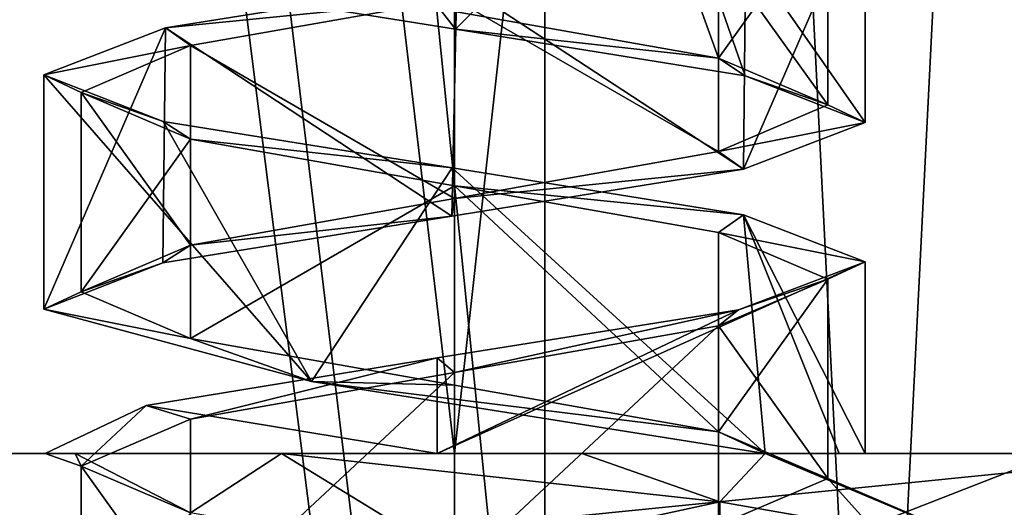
# Model space of a CAD drawing. Header units: millimetres. Extents: x -50 to 50, y -22 to 96.
# Tile 263 of 374: x 20.84 to 23.47, y 4.86 to 6.16. Entities that reach past the tile are written whole.
import ezdxf

# ---------------------------------------------------------------- set-up
doc = ezdxf.new("R2010")
doc.units = ezdxf.units.MM
doc.header["$LTSCALE"] = 65.185185
for name, color, linetype in [('1231', 7, 'CONTINUOUS'), ('1233', 7, 'CONTINUOUS'), ('1240', 7, 'CONTINUOUS'), ('1242', 7, 'CONTINUOUS'), ('1620', 7, 'CONTINUOUS'), ('1621', 7, 'CONTINUOUS'), ('1625', 7, 'CONTINUOUS'), ('1626', 7, 'CONTINUOUS'), ('29', 7, 'CONTINUOUS'), ('3139', 7, 'CONTINUOUS'), ('3140', 7, 'CONTINUOUS'), ('3285', 7, 'CONTINUOUS'), ('3286', 7, 'CONTINUOUS'), ('3413', 7, 'CONTINUOUS'), ('3414', 7, 'CONTINUOUS'), ('3441', 7, 'CONTINUOUS'), ('3442', 7, 'CONTINUOUS'), ('3451', 7, 'CONTINUOUS'), ('3452', 7, 'CONTINUOUS'), ('3479', 7, 'CONTINUOUS'), ('3480', 7, 'CONTINUOUS'), ('3489', 7, 'CONTINUOUS'), ('3490', 7, 'CONTINUOUS'), ('3746', 7, 'CONTINUOUS'), ('3747', 7, 'CONTINUOUS'), ('3778', 7, 'CONTINUOUS'), ('3779', 7, 'CONTINUOUS'), ('3780', 7, 'CONTINUOUS'), ('3880', 7, 'CONTINUOUS'), ('3881', 7, 'CONTINUOUS'), ('3912', 7, 'CONTINUOUS'), ('3913', 7, 'CONTINUOUS'), ('3914', 7, 'CONTINUOUS'), ('465', 7, 'CONTINUOUS'), ('469', 7, 'CONTINUOUS'), ('72', 7, 'CONTINUOUS')]:
    doc.layers.add(name, color=color, linetype=linetype)

msp = doc.modelspace()

# ---------------------------------------------------------------- linework, layer by layer
at = {"layer": '1231', "color": 7, "linetype": 'CONTINUOUS', "true_color": 0xe0f2ff}
for points in [[(15.5, 20.5, -50), (23.5, 20.5, -50), (15.7843, 0.2718, -50), (15.5, 20.5, -50)], [(15.7843, 0.2718, -50), (23.5, 20.5, -50), (16.4697, 0, -50), (15.7843, 0.2718, -50)], [(23.5, 20.5, -50), (24, -14, -50), (16.4697, 0, -50), (23.5, 20.5, -50)]]:
    msp.add_3dface(points, dxfattribs=at)
at = {"layer": '1233', "color": 7, "linetype": 'CONTINUOUS', "true_color": 0xe0f2ff}
for points in [[(24, -14, 50), (19.5, 21.5, 50), (16.4697, 0, 50), (24, -14, 50)], [(19.7929, 20.7929, 50), (19.5, 21.5, 50), (24, -14, 50), (19.7929, 20.7929, 50)], [(20.5, 20.5, 50), (19.7929, 20.7929, 50), (24, -14, 50), (20.5, 20.5, 50)], [(23.5, 20.5, 50), (20.5, 20.5, 50), (24, -14, 50), (23.5, 20.5, 50)]]:
    msp.add_3dface(points, dxfattribs=at)
at = {"layer": '1240', "color": 7, "linetype": 'CONTINUOUS', "true_color": 0xe0f2ff}
for points in [[(24, 5, -45), (18, 5, -45), (24, 4.5, -45), (24, 5, -45)], [(24, 4.5, -45), (18, 5, -45), (19, 4.5, -45), (24, 4.5, -45)]]:
    msp.add_3dface(points, dxfattribs=at)
at = {"layer": '1242', "color": 7, "linetype": 'CONTINUOUS', "true_color": 0xe0f2ff}
for points in [[(24, 5, 45), (19, 4.5, 45), (18, 5, 45), (24, 5, 45)], [(24, 4.5, 45), (19, 4.5, 45), (24, 5, 45), (24, 4.5, 45)]]:
    msp.add_3dface(points, dxfattribs=at)
at = {"layer": '1620', "color": 7, "linetype": 'CONTINUOUS', "true_color": 0xe0f2ff}
for points in [[(19.8787, 23, 39.8787), (22, 23, 39), (19.8787, 5, 39.8787), (19.8787, 23, 39.8787)], [(19.8787, 5, 39.8787), (22, 23, 39), (22, 5, 39), (19.8787, 5, 39.8787)]]:
    msp.add_3dface(points, dxfattribs=at)
at = {"layer": '1621', "color": 7, "linetype": 'CONTINUOUS', "true_color": 0xe0f2ff}
for points in [[(22, 5, 39), (22, 23, 39), (24, 5, 39), (22, 5, 39)], [(22, 23, 39), (24, 23, 39), (24, 5, 39), (22, 23, 39)]]:
    msp.add_3dface(points, dxfattribs=at)
at = {"layer": '1625', "color": 7, "linetype": 'CONTINUOUS', "true_color": 0xe0f2ff}
for points in [[(24, 23, -39), (22, 23, -39), (22, 5, -39), (24, 23, -39)], [(24, 5, -39), (24, 23, -39), (22, 5, -39), (24, 5, -39)]]:
    msp.add_3dface(points, dxfattribs=at)
at = {"layer": '1626', "color": 7, "linetype": 'CONTINUOUS', "true_color": 0xe0f2ff}
for points in [[(22, 5, -39), (22, 23, -39), (19.8787, 23, -39.8787), (22, 5, -39)], [(22, 5, -39), (19.8787, 23, -39.8787), (19.8787, 5, -39.8787), (22, 5, -39)]]:
    msp.add_3dface(points, dxfattribs=at)
at = {"layer": '29', "color": 7, "linetype": 'CONTINUOUS', "true_color": 0xf2c12d}
for points in [[(18, -14.5, -35), (18, 20.5, -35), (22.2426, 20.5, -33.2426), (18, -14.5, -35)], [(22.2426, -14.5, -33.2426), (18, -14.5, -35), (22.2426, 20.5, -33.2426), (22.2426, -14.5, -33.2426)], [(24, -14.5, -29), (22.2426, -14.5, -33.2426), (24, 20.5, -29), (24, -14.5, -29)], [(24, 20.5, -29), (22.2426, -14.5, -33.2426), (22.2426, 20.5, -33.2426), (24, 20.5, -29)]]:
    msp.add_3dface(points, dxfattribs=at)
at = {"layer": '3139', "linetype": 'CONTINUOUS'}
for points in [[(22.0069, 6.2645, -40.9), (21.2258, 6.1392, -41.2186), (22.0001, 6.2169, -41), (22.0069, 6.2645, -40.9)], [(22.0001, 6.2169, -41), (21.2258, 6.1392, -41.2186), (21.2929, 6.0918, -41.2929), (22.0001, 6.2169, -41)], [(21.2258, 6.1392, -41.2186), (20.9, 6.0135, -42), (21.2929, 6.0918, -41.2929), (21.2258, 6.1392, -41.2186)], [(21.2929, 6.0918, -41.2929), (20.9, 6.0135, -42), (21, 5.9668, -42), (21.2929, 6.0918, -41.2929)], [(20.9, 6.0135, -42), (21.2198, 5.889, -42.7754), (21, 5.9668, -42), (20.9, 6.0135, -42)], [(21, 5.9668, -42), (21.2198, 5.889, -42.7754), (21.2929, 5.8418, -42.7071), (21, 5.9668, -42)], [(21.2198, 5.889, -42.7754), (21.9937, 5.7644, -43.1), (21.2929, 5.8418, -42.7071), (21.2198, 5.889, -42.7754)], [(21.2929, 5.8418, -42.7071), (21.9937, 5.7644, -43.1), (22, 5.7168, -43), (21.2929, 5.8418, -42.7071)], [(21.9937, 5.7644, -43.1), (22.7743, 5.6392, -42.7813), (22, 5.7168, -43), (21.9937, 5.7644, -43.1)], [(22, 5.7168, -43), (22.7743, 5.6392, -42.7813), (22.7071, 5.5918, -42.7071), (22, 5.7168, -43)], [(22.7743, 5.6392, -42.7813), (23.1, 5.5135, -42), (22.7071, 5.5918, -42.7071), (22.7743, 5.6392, -42.7813)], [(22.7071, 5.5918, -42.7071), (23.1, 5.5135, -42), (23, 5.4668, -42), (22.7071, 5.5918, -42.7071)], [(23.1, 5.5135, -42), (22.7612, 5.3851, -41.2059), (23, 5.4668, -42), (23.1, 5.5135, -42)], [(23, 5.4668, -42), (22.7612, 5.3851, -41.2059), (22.7071, 5.3418, -41.2929), (23, 5.4668, -42)], [(22.7612, 5.3851, -41.2059), (21.9534, 5.2567, -40.901), (21.9999, 5.2168, -41), (22.7612, 5.3851, -41.2059)], [(22.7071, 5.3418, -41.2929), (22.7612, 5.3851, -41.2059), (21.9999, 5.2168, -41), (22.7071, 5.3418, -41.2929)], [(21.9534, 5.2567, -40.901), (21.1744, 5.1284, -41.2732), (21.2929, 5.0918, -41.2929), (21.9534, 5.2567, -40.901)], [(21.9999, 5.2168, -41), (21.9534, 5.2567, -40.901), (21.2929, 5.0918, -41.2929), (21.9999, 5.2168, -41)], [(21.1744, 5.1284, -41.2732), (20.9039, 5, -42.093), (21, 4.9668, -42), (21.1744, 5.1284, -41.2732)], [(21.2929, 5.0918, -41.2929), (21.1744, 5.1284, -41.2732), (21, 4.9668, -42), (21.2929, 5.0918, -41.2929)], [(21, 4.9668, -42), (20.9039, 5, -42.093), (20.9845, 5, -42.8146), (21, 4.9668, -42)], [(21.2929, 4.8418, -42.7071), (21, 4.9668, -42), (20.9845, 5, -42.8146), (21.2929, 4.8418, -42.7071)], [(21.5365, 5, -43.4266), (21.2929, 4.8418, -42.7071), (20.9845, 5, -42.8146), (21.5365, 5, -43.4266)], [(22, 4.7168, -43), (21.2929, 4.8418, -42.7071), (21.5365, 5, -43.4266), (22, 4.7168, -43)], [(22.7109, 4.8714, -43.3209), (22, 4.7168, -43), (21.5365, 5, -43.4266), (22.7109, 4.8714, -43.3209)], [(22.7071, 4.5919, -42.7071), (22, 4.7168, -43), (22.7109, 4.8714, -43.3209), (22.7071, 4.5919, -42.7071)], [(23.4459, 4.7429, -42.3991), (22.7071, 4.5919, -42.7071), (22.7109, 4.8714, -43.3209), (23.4459, 4.7429, -42.3991)]]:
    msp.add_3dface(points, dxfattribs=at)
at = {"layer": '3140', "linetype": 'CONTINUOUS'}
for points in [[(21.2246, 6.261, -42.7803), (22, 6.1832, -43), (22.0032, 6.1361, -43.1), (21.2246, 6.261, -42.7803)], [(22, 6.1832, -43), (22.7071, 6.0582, -42.7071), (22.0032, 6.1361, -43.1), (22, 6.1832, -43)], [(22.0032, 6.1361, -43.1), (22.7071, 6.0582, -42.7071), (22.7787, 6.0114, -42.777), (22.0032, 6.1361, -43.1)], [(22.7071, 6.0582, -42.7071), (23, 5.9332, -42), (22.7787, 6.0114, -42.777), (22.7071, 6.0582, -42.7071)], [(22.7787, 6.0114, -42.777), (23, 5.9332, -42), (23.1, 5.8865, -42), (22.7787, 6.0114, -42.777)], [(23, 5.9332, -42), (22.7071, 5.8081, -41.2929), (23.1, 5.8865, -42), (23, 5.9332, -42)], [(23.1, 5.8865, -42), (22.7071, 5.8081, -41.2929), (22.7742, 5.7608, -41.2186), (23.1, 5.8865, -42)], [(22.7071, 5.8081, -41.2929), (21.9999, 5.6831, -41), (22.7742, 5.7608, -41.2186), (22.7071, 5.8081, -41.2929)], [(22.7742, 5.7608, -41.2186), (21.9999, 5.6831, -41), (21.9931, 5.6355, -40.9), (22.7742, 5.7608, -41.2186)], [(21.9999, 5.6831, -41), (21.2929, 5.5582, -41.2929), (21.9931, 5.6355, -40.9), (21.9999, 5.6831, -41)], [(21.9931, 5.6355, -40.9), (21.2929, 5.5582, -41.2929), (21.219, 5.5109, -41.2254), (21.9931, 5.6355, -40.9)], [(21.2929, 5.5582, -41.2929), (21, 5.4332, -42), (21.219, 5.5109, -41.2254), (21.2929, 5.5582, -41.2929)], [(21.219, 5.5109, -41.2254), (21, 5.4332, -42), (20.9, 5.3865, -42), (21.219, 5.5109, -41.2254)], [(21, 5.4332, -42), (21.2929, 5.3081, -42.7071), (20.9, 5.3865, -42), (21, 5.4332, -42)], [(20.9, 5.3865, -42), (21.2929, 5.3081, -42.7071), (21.6173, 5.1931, -43.0313), (20.9, 5.3865, -42)], [(21.2929, 5.3081, -42.7071), (22, 5.1832, -43), (21.6173, 5.1931, -43.0313), (21.2929, 5.3081, -42.7071)], [(22, 5.1832, -43), (22.7071, 5.0582, -42.7071), (21.6173, 5.1931, -43.0313), (22, 5.1832, -43)], [(21.6173, 5.1931, -43.0313), (22.7071, 5.0582, -42.7071), (22.832, 5, -42.7195), (21.6173, 5.1931, -43.0313)], [(22.7071, 5.0582, -42.7071), (23, 4.9332, -42), (22.832, 5, -42.7195), (22.7071, 5.0582, -42.7071)], [(22.7109, 4.8714, -43.3209), (21.5365, 5, -43.4266), (22.3415, 5, -43.2566), (22.7109, 4.8714, -43.3209)], [(22.832, 5, -42.7195), (22.7109, 4.8714, -43.3209), (22.3415, 5, -43.2566), (22.832, 5, -42.7195)], [(23.4459, 4.7429, -42.3991), (22.7109, 4.8714, -43.3209), (22.832, 5, -42.7195), (23.4459, 4.7429, -42.3991)], [(23, 4.9332, -42), (23.4459, 4.7429, -42.3991), (22.832, 5, -42.7195), (23, 4.9332, -42)], [(22.7071, 4.8082, -41.2929), (23.2877, 4.6143, -41.2307), (23, 4.9332, -42), (22.7071, 4.8082, -41.2929)], [(23.2877, 4.6143, -41.2307), (23.4459, 4.7429, -42.3991), (23, 4.9332, -42), (23.2877, 4.6143, -41.2307)]]:
    msp.add_3dface(points, dxfattribs=at)
at = {"layer": '3285', "linetype": 'CONTINUOUS'}
for points in [[(22.0069, 6.2645, 43.1), (21.2258, 6.1392, 42.7814), (22.0001, 6.2169, 43), (22.0069, 6.2645, 43.1)], [(22.0001, 6.2169, 43), (21.2258, 6.1392, 42.7814), (21.2929, 6.0918, 42.7071), (22.0001, 6.2169, 43)], [(21.2258, 6.1392, 42.7814), (20.9, 6.0135, 42), (21.2929, 6.0918, 42.7071), (21.2258, 6.1392, 42.7814)], [(21.2929, 6.0918, 42.7071), (20.9, 6.0135, 42), (21, 5.9668, 42), (21.2929, 6.0918, 42.7071)], [(20.9, 6.0135, 42), (21.2198, 5.889, 41.2246), (21, 5.9668, 42), (20.9, 6.0135, 42)], [(21, 5.9668, 42), (21.2198, 5.889, 41.2246), (21.2929, 5.8418, 41.2929), (21, 5.9668, 42)], [(21.2198, 5.889, 41.2246), (21.9937, 5.7644, 40.9), (21.2929, 5.8418, 41.2929), (21.2198, 5.889, 41.2246)], [(21.2929, 5.8418, 41.2929), (21.9937, 5.7644, 40.9), (22, 5.7168, 41), (21.2929, 5.8418, 41.2929)], [(21.9937, 5.7644, 40.9), (22.7743, 5.6392, 41.2187), (22, 5.7168, 41), (21.9937, 5.7644, 40.9)], [(22, 5.7168, 41), (22.7743, 5.6392, 41.2187), (22.7071, 5.5918, 41.2929), (22, 5.7168, 41)], [(22.7743, 5.6392, 41.2187), (23.1, 5.5135, 42), (22.7071, 5.5918, 41.2929), (22.7743, 5.6392, 41.2187)], [(22.7071, 5.5918, 41.2929), (23.1, 5.5135, 42), (23, 5.4668, 42), (22.7071, 5.5918, 41.2929)], [(23.1, 5.5135, 42), (22.7612, 5.3851, 42.7941), (23, 5.4668, 42), (23.1, 5.5135, 42)], [(23, 5.4668, 42), (22.7612, 5.3851, 42.7941), (22.7071, 5.3418, 42.7071), (23, 5.4668, 42)], [(22.7612, 5.3851, 42.7941), (21.9534, 5.2567, 43.099), (21.9999, 5.2168, 43), (22.7612, 5.3851, 42.7941)], [(22.7071, 5.3418, 42.7071), (22.7612, 5.3851, 42.7941), (21.9999, 5.2168, 43), (22.7071, 5.3418, 42.7071)], [(21.9534, 5.2567, 43.099), (21.1744, 5.1284, 42.7268), (21.2929, 5.0918, 42.7071), (21.9534, 5.2567, 43.099)], [(21.9999, 5.2168, 43), (21.9534, 5.2567, 43.099), (21.2929, 5.0918, 42.7071), (21.9999, 5.2168, 43)], [(21.1744, 5.1284, 42.7268), (20.9039, 5, 41.907), (21, 4.9668, 42), (21.1744, 5.1284, 42.7268)], [(21.2929, 5.0918, 42.7071), (21.1744, 5.1284, 42.7268), (21, 4.9668, 42), (21.2929, 5.0918, 42.7071)], [(21, 4.9668, 42), (20.9039, 5, 41.907), (20.9845, 5, 41.1854), (21, 4.9668, 42)], [(21.2929, 4.8418, 41.2929), (21, 4.9668, 42), (20.9845, 5, 41.1854), (21.2929, 4.8418, 41.2929)], [(21.5365, 5, 40.5734), (21.2929, 4.8418, 41.2929), (20.9845, 5, 41.1854), (21.5365, 5, 40.5734)], [(22, 4.7168, 41), (21.2929, 4.8418, 41.2929), (21.5365, 5, 40.5734), (22, 4.7168, 41)], [(22.7109, 4.8714, 40.6791), (22, 4.7168, 41), (21.5365, 5, 40.5734), (22.7109, 4.8714, 40.6791)], [(22.7071, 4.5919, 41.2929), (22, 4.7168, 41), (22.7109, 4.8714, 40.6791), (22.7071, 4.5919, 41.2929)], [(23.4459, 4.7429, 41.6009), (22.7071, 4.5919, 41.2929), (22.7109, 4.8714, 40.6791), (23.4459, 4.7429, 41.6009)]]:
    msp.add_3dface(points, dxfattribs=at)
at = {"layer": '3286', "linetype": 'CONTINUOUS'}
for points in [[(21.2246, 6.261, 41.2197), (22, 6.1832, 41), (22.0032, 6.1361, 40.9), (21.2246, 6.261, 41.2197)], [(22, 6.1832, 41), (22.7071, 6.0582, 41.2929), (22.0032, 6.1361, 40.9), (22, 6.1832, 41)], [(22.0032, 6.1361, 40.9), (22.7071, 6.0582, 41.2929), (22.7787, 6.0114, 41.223), (22.0032, 6.1361, 40.9)], [(22.7071, 6.0582, 41.2929), (23, 5.9332, 42), (22.7787, 6.0114, 41.223), (22.7071, 6.0582, 41.2929)], [(22.7787, 6.0114, 41.223), (23, 5.9332, 42), (23.1, 5.8865, 42), (22.7787, 6.0114, 41.223)], [(23, 5.9332, 42), (22.7071, 5.8081, 42.7071), (23.1, 5.8865, 42), (23, 5.9332, 42)], [(23.1, 5.8865, 42), (22.7071, 5.8081, 42.7071), (22.7742, 5.7608, 42.7814), (23.1, 5.8865, 42)], [(22.7071, 5.8081, 42.7071), (21.9999, 5.6831, 43), (22.7742, 5.7608, 42.7814), (22.7071, 5.8081, 42.7071)], [(22.7742, 5.7608, 42.7814), (21.9999, 5.6831, 43), (21.9931, 5.6355, 43.1), (22.7742, 5.7608, 42.7814)], [(21.9999, 5.6831, 43), (21.2929, 5.5582, 42.7071), (21.9931, 5.6355, 43.1), (21.9999, 5.6831, 43)], [(21.9931, 5.6355, 43.1), (21.2929, 5.5582, 42.7071), (21.219, 5.5109, 42.7746), (21.9931, 5.6355, 43.1)], [(21.2929, 5.5582, 42.7071), (21, 5.4332, 42), (21.219, 5.5109, 42.7746), (21.2929, 5.5582, 42.7071)], [(21.219, 5.5109, 42.7746), (21, 5.4332, 42), (20.9, 5.3865, 42), (21.219, 5.5109, 42.7746)], [(21, 5.4332, 42), (21.2929, 5.3081, 41.2929), (20.9, 5.3865, 42), (21, 5.4332, 42)], [(20.9, 5.3865, 42), (21.2929, 5.3081, 41.2929), (21.6173, 5.1931, 40.9687), (20.9, 5.3865, 42)], [(21.2929, 5.3081, 41.2929), (22, 5.1832, 41), (21.6173, 5.1931, 40.9687), (21.2929, 5.3081, 41.2929)], [(22, 5.1832, 41), (22.7071, 5.0582, 41.2929), (21.6173, 5.1931, 40.9687), (22, 5.1832, 41)], [(21.6173, 5.1931, 40.9687), (22.7071, 5.0582, 41.2929), (22.832, 5, 41.2805), (21.6173, 5.1931, 40.9687)], [(22.7071, 5.0582, 41.2929), (23, 4.9332, 42), (22.832, 5, 41.2805), (22.7071, 5.0582, 41.2929)], [(22.7109, 4.8714, 40.6791), (21.5365, 5, 40.5734), (22.3415, 5, 40.7434), (22.7109, 4.8714, 40.6791)], [(22.832, 5, 41.2805), (22.7109, 4.8714, 40.6791), (22.3415, 5, 40.7434), (22.832, 5, 41.2805)], [(23.4459, 4.7429, 41.6009), (22.7109, 4.8714, 40.6791), (22.832, 5, 41.2805), (23.4459, 4.7429, 41.6009)], [(23, 4.9332, 42), (23.4459, 4.7429, 41.6009), (22.832, 5, 41.2805), (23, 4.9332, 42)], [(22.7071, 4.8082, 42.7071), (23.2877, 4.6143, 42.7693), (23, 4.9332, 42), (22.7071, 4.8082, 42.7071)], [(23.2877, 4.6143, 42.7693), (23.4459, 4.7429, 41.6009), (23, 4.9332, 42), (23.2877, 4.6143, 42.7693)]]:
    msp.add_3dface(points, dxfattribs=at)
at = {"layer": '3413', "color": 7, "linetype": 'CONTINUOUS', "true_color": 0xe0f2ff}
for points in [[(18, 5, -45), (24, 5, -45), (24.7071, 5, -44.7071), (18, 5, -45)], [(18, 5, -45), (24.7071, 5, -44.7071), (18.7071, 5, -44.7071), (18, 5, -45)], [(24.7071, 5, -44.7071), (25, 5, -44), (18.7071, 5, -44.7071), (24.7071, 5, -44.7071)], [(25, 5, -44), (19, 5, -44), (18.7071, 5, -44.7071), (25, 5, -44)], [(19, 5, -44), (25, 5, -44), (22.3415, 5, -43.2566), (19, 5, -44)], [(19.8787, 5, -39.8787), (19, 5, -42), (21.9534, 5, -40.901), (19.8787, 5, -39.8787)], [(19, 5, -42), (19, 5, -44), (20.9039, 5, -42.093), (19, 5, -42)], [(19, 5, -42), (20.9039, 5, -42.093), (21.9534, 5, -40.901), (19, 5, -42)], [(20.9039, 5, -42.093), (19, 5, -44), (20.9845, 5, -42.8146), (20.9039, 5, -42.093)], [(19, 5, -44), (21.5365, 5, -43.4266), (20.9845, 5, -42.8146), (19, 5, -44)], [(21.5365, 5, -43.4266), (19, 5, -44), (22.3415, 5, -43.2566), (21.5365, 5, -43.4266)], [(24, 5, -39), (22, 5, -39), (19.8787, 5, -39.8787), (24, 5, -39)], [(24, 5, -39), (19.8787, 5, -39.8787), (21.9534, 5, -40.901), (24, 5, -39)], [(24.7071, 5, -38.7071), (24, 5, -39), (21.9534, 5, -40.901), (24.7071, 5, -38.7071)], [(23.1, 5, -42), (24.7071, 5, -38.7071), (21.9534, 5, -40.901), (23.1, 5, -42)], [(25, 5, -44), (22.832, 5, -42.7195), (22.3415, 5, -43.2566), (25, 5, -44)], [(22.832, 5, -42.7195), (25, 5, -44), (23.0308, 5, -42.384), (22.832, 5, -42.7195)], [(25, 5, -44), (24.7071, 5, -38.7071), (23.0308, 5, -42.384), (25, 5, -44)], [(23.0308, 5, -42.384), (24.7071, 5, -38.7071), (23.1, 5, -42), (23.0308, 5, -42.384)]]:
    msp.add_3dface(points, dxfattribs=at)
at = {"layer": '3414', "color": 7, "linetype": 'CONTINUOUS', "true_color": 0xe0f2ff}
for points in [[(24, 5, 45), (18, 5, 45), (18.7071, 5, 44.7071), (24, 5, 45)], [(24.7071, 5, 44.7071), (24, 5, 45), (18.7071, 5, 44.7071), (24.7071, 5, 44.7071)], [(19, 5, 44), (24.7071, 5, 44.7071), (18.7071, 5, 44.7071), (19, 5, 44)], [(25, 5, 44), (24.7071, 5, 44.7071), (19, 5, 44), (25, 5, 44)], [(25, 5, 44), (19, 5, 44), (21.9534, 5, 43.099), (25, 5, 44)], [(19, 5, 44), (19, 5, 42), (21.9534, 5, 43.099), (19, 5, 44)], [(19, 5, 42), (19.8787, 5, 39.8787), (20.9039, 5, 41.907), (19, 5, 42)], [(19, 5, 42), (20.9039, 5, 41.907), (21.9534, 5, 43.099), (19, 5, 42)], [(19.8787, 5, 39.8787), (22, 5, 39), (22.3415, 5, 40.7434), (19.8787, 5, 39.8787)], [(20.9039, 5, 41.907), (19.8787, 5, 39.8787), (20.9845, 5, 41.1854), (20.9039, 5, 41.907)], [(19.8787, 5, 39.8787), (21.5365, 5, 40.5734), (20.9845, 5, 41.1854), (19.8787, 5, 39.8787)], [(21.5365, 5, 40.5734), (19.8787, 5, 39.8787), (22.3415, 5, 40.7434), (21.5365, 5, 40.5734)], [(23.1, 5, 42), (25, 5, 44), (21.9534, 5, 43.099), (23.1, 5, 42)], [(25, 5, 44), (22, 5, 39), (24, 5, 39), (25, 5, 44)], [(22, 5, 39), (25, 5, 44), (22.832, 5, 41.2805), (22, 5, 39)], [(22, 5, 39), (22.832, 5, 41.2805), (22.3415, 5, 40.7434), (22, 5, 39)], [(22.832, 5, 41.2805), (25, 5, 44), (23.0308, 5, 41.616), (22.832, 5, 41.2805)], [(23.0308, 5, 41.616), (25, 5, 44), (23.1, 5, 42), (23.0308, 5, 41.616)]]:
    msp.add_3dface(points, dxfattribs=at)
at = {"layer": '3441', "color": 7, "linetype": 'CONTINUOUS', "true_color": 0xe0f2ff}
for points in [[(21.45, 6.8468, 41.0474), (21.2246, 6.261, 41.2197), (22.0032, 6.1361, 40.9), (21.45, 6.8468, 41.0474)], [(22.5449, 6.681, 41.0445), (21.45, 6.8468, 41.0474), (22.0032, 6.1361, 40.9), (22.5449, 6.681, 41.0445)], [(22.5449, 6.681, 41.0445), (22.0032, 6.1361, 40.9), (22.7787, 6.0114, 41.223), (22.5449, 6.681, 41.0445)], [(23.1, 6.5135, 42), (22.5449, 6.681, 41.0445), (23.1, 5.8865, 42), (23.1, 6.5135, 42)], [(22.5449, 6.681, 41.0445), (22.7787, 6.0114, 41.223), (23.1, 5.8865, 42), (22.5449, 6.681, 41.0445)]]:
    msp.add_3dface(points, dxfattribs=at)
at = {"layer": '3442', "color": 7, "linetype": 'CONTINUOUS', "true_color": 0xe0f2ff}
for points in [[(21.2198, 5.889, 41.2246), (20.9, 6.0135, 42), (21.6173, 5.1931, 40.9687), (21.2198, 5.889, 41.2246)], [(20.9, 6.0135, 42), (20.9, 5.3865, 42), (21.6173, 5.1931, 40.9687), (20.9, 6.0135, 42)], [(21.9937, 5.7644, 40.9), (21.2198, 5.889, 41.2246), (21.6173, 5.1931, 40.9687), (21.9937, 5.7644, 40.9)], [(21.9937, 5.7644, 40.9), (21.6173, 5.1931, 40.9687), (22.832, 5, 41.2805), (21.9937, 5.7644, 40.9)], [(22.7743, 5.6392, 41.2187), (21.9937, 5.7644, 40.9), (22.832, 5, 41.2805), (22.7743, 5.6392, 41.2187)], [(23.1, 5.5135, 42), (22.7743, 5.6392, 41.2187), (23.1, 5, 42), (23.1, 5.5135, 42)], [(22.7743, 5.6392, 41.2187), (22.832, 5, 41.2805), (23.0308, 5, 41.616), (22.7743, 5.6392, 41.2187)], [(22.7743, 5.6392, 41.2187), (23.0308, 5, 41.616), (23.1, 5, 42), (22.7743, 5.6392, 41.2187)]]:
    msp.add_3dface(points, dxfattribs=at)
at = {"layer": '3451', "color": 7, "linetype": 'CONTINUOUS', "true_color": 0xe0f2ff}
for points in [[(22.7806, 6.3891, 42.775), (23.1, 6.5135, 42), (22.7742, 5.7608, 42.7814), (22.7806, 6.3891, 42.775)], [(23.1, 6.5135, 42), (23.1, 5.8865, 42), (22.7742, 5.7608, 42.7814), (23.1, 6.5135, 42)], [(22.0069, 6.2645, 43.1), (22.7806, 6.3891, 42.775), (22.7742, 5.7608, 42.7814), (22.0069, 6.2645, 43.1)], [(21.2258, 6.1392, 42.7814), (22.0069, 6.2645, 43.1), (21.9931, 5.6355, 43.1), (21.2258, 6.1392, 42.7814)], [(22.0069, 6.2645, 43.1), (22.7742, 5.7608, 42.7814), (21.9931, 5.6355, 43.1), (22.0069, 6.2645, 43.1)], [(20.9, 6.0135, 42), (21.2258, 6.1392, 42.7814), (20.9, 5.3865, 42), (20.9, 6.0135, 42)], [(21.2258, 6.1392, 42.7814), (21.219, 5.5109, 42.7746), (20.9, 5.3865, 42), (21.2258, 6.1392, 42.7814)], [(21.2258, 6.1392, 42.7814), (21.9931, 5.6355, 43.1), (21.219, 5.5109, 42.7746), (21.2258, 6.1392, 42.7814)]]:
    msp.add_3dface(points, dxfattribs=at)
at = {"layer": '3452', "color": 7, "linetype": 'CONTINUOUS', "true_color": 0xe0f2ff}
for points in [[(22.7612, 5.3851, 42.7941), (23.1, 5.5135, 42), (21.9534, 5, 43.099), (22.7612, 5.3851, 42.7941)], [(23.1, 5.5135, 42), (23.1, 5, 42), (21.9534, 5, 43.099), (23.1, 5.5135, 42)], [(21.9534, 5.2567, 43.099), (22.7612, 5.3851, 42.7941), (21.9534, 5, 43.099), (21.9534, 5.2567, 43.099)], [(21.1744, 5.1284, 42.7268), (21.9534, 5.2567, 43.099), (21.9534, 5, 43.099), (21.1744, 5.1284, 42.7268)], [(20.9039, 5, 41.907), (21.1744, 5.1284, 42.7268), (21.9534, 5, 43.099), (20.9039, 5, 41.907)]]:
    msp.add_3dface(points, dxfattribs=at)
at = {"layer": '3479', "color": 7, "linetype": 'CONTINUOUS', "true_color": 0xe0f2ff}
for points in [[(21.45, 6.8468, -42.9526), (21.2246, 6.261, -42.7803), (22.0032, 6.1361, -43.1), (21.45, 6.8468, -42.9526)], [(22.5449, 6.681, -42.9555), (21.45, 6.8468, -42.9526), (22.0032, 6.1361, -43.1), (22.5449, 6.681, -42.9555)], [(22.5449, 6.681, -42.9555), (22.0032, 6.1361, -43.1), (22.7787, 6.0114, -42.777), (22.5449, 6.681, -42.9555)], [(23.1, 6.5135, -42), (22.5449, 6.681, -42.9555), (23.1, 5.8865, -42), (23.1, 6.5135, -42)], [(22.5449, 6.681, -42.9555), (22.7787, 6.0114, -42.777), (23.1, 5.8865, -42), (22.5449, 6.681, -42.9555)]]:
    msp.add_3dface(points, dxfattribs=at)
at = {"layer": '3480', "color": 7, "linetype": 'CONTINUOUS', "true_color": 0xe0f2ff}
for points in [[(21.2198, 5.889, -42.7754), (20.9, 6.0135, -42), (21.6173, 5.1931, -43.0313), (21.2198, 5.889, -42.7754)], [(20.9, 6.0135, -42), (20.9, 5.3865, -42), (21.6173, 5.1931, -43.0313), (20.9, 6.0135, -42)], [(21.9937, 5.7644, -43.1), (21.2198, 5.889, -42.7754), (21.6173, 5.1931, -43.0313), (21.9937, 5.7644, -43.1)], [(21.9937, 5.7644, -43.1), (21.6173, 5.1931, -43.0313), (22.832, 5, -42.7195), (21.9937, 5.7644, -43.1)], [(22.7743, 5.6392, -42.7813), (21.9937, 5.7644, -43.1), (22.832, 5, -42.7195), (22.7743, 5.6392, -42.7813)], [(23.1, 5.5135, -42), (22.7743, 5.6392, -42.7813), (23.1, 5, -42), (23.1, 5.5135, -42)], [(22.7743, 5.6392, -42.7813), (22.832, 5, -42.7195), (23.0308, 5, -42.384), (22.7743, 5.6392, -42.7813)], [(22.7743, 5.6392, -42.7813), (23.0308, 5, -42.384), (23.1, 5, -42), (22.7743, 5.6392, -42.7813)]]:
    msp.add_3dface(points, dxfattribs=at)
at = {"layer": '3489', "color": 7, "linetype": 'CONTINUOUS', "true_color": 0xe0f2ff}
for points in [[(22.7806, 6.3891, -41.225), (23.1, 6.5135, -42), (22.7742, 5.7608, -41.2186), (22.7806, 6.3891, -41.225)], [(23.1, 6.5135, -42), (23.1, 5.8865, -42), (22.7742, 5.7608, -41.2186), (23.1, 6.5135, -42)], [(22.0069, 6.2645, -40.9), (22.7806, 6.3891, -41.225), (22.7742, 5.7608, -41.2186), (22.0069, 6.2645, -40.9)], [(21.2258, 6.1392, -41.2186), (22.0069, 6.2645, -40.9), (21.9931, 5.6355, -40.9), (21.2258, 6.1392, -41.2186)], [(22.0069, 6.2645, -40.9), (22.7742, 5.7608, -41.2186), (21.9931, 5.6355, -40.9), (22.0069, 6.2645, -40.9)], [(20.9, 6.0135, -42), (21.2258, 6.1392, -41.2186), (20.9, 5.3865, -42), (20.9, 6.0135, -42)], [(21.2258, 6.1392, -41.2186), (21.219, 5.5109, -41.2254), (20.9, 5.3865, -42), (21.2258, 6.1392, -41.2186)], [(21.2258, 6.1392, -41.2186), (21.9931, 5.6355, -40.9), (21.219, 5.5109, -41.2254), (21.2258, 6.1392, -41.2186)]]:
    msp.add_3dface(points, dxfattribs=at)
at = {"layer": '3490', "color": 7, "linetype": 'CONTINUOUS', "true_color": 0xe0f2ff}
for points in [[(22.7612, 5.3851, -41.2059), (23.1, 5.5135, -42), (21.9534, 5, -40.901), (22.7612, 5.3851, -41.2059)], [(23.1, 5.5135, -42), (23.1, 5, -42), (21.9534, 5, -40.901), (23.1, 5.5135, -42)], [(21.9534, 5.2567, -40.901), (22.7612, 5.3851, -41.2059), (21.9534, 5, -40.901), (21.9534, 5.2567, -40.901)], [(21.1744, 5.1284, -41.2732), (21.9534, 5.2567, -40.901), (21.9534, 5, -40.901), (21.1744, 5.1284, -41.2732)], [(20.9039, 5, -42.093), (21.1744, 5.1284, -41.2732), (21.9534, 5, -40.901), (20.9039, 5, -42.093)]]:
    msp.add_3dface(points, dxfattribs=at)
at = {"layer": '3746', "linetype": 'CONTINUOUS'}
for points in [[(23, 5.4668, -42), (22.7071, 5.3418, -41.2929), (23, 4.9332, -42), (23, 5.4668, -42)], [(22.7071, 5.3418, -41.2929), (21.9999, 5.2168, -41), (22, 4.6832, -41), (22.7071, 5.3418, -41.2929)], [(22.7071, 5.3418, -41.2929), (22, 4.6832, -41), (22.7071, 4.8082, -41.2929), (22.7071, 5.3418, -41.2929)], [(22.7071, 5.3418, -41.2929), (22.7071, 4.8082, -41.2929), (23, 4.9332, -42), (22.7071, 5.3418, -41.2929)], [(21.9999, 5.2168, -41), (21.2929, 5.0918, -41.2929), (21.2929, 4.5582, -41.2929), (21.9999, 5.2168, -41)], [(21.9999, 5.2168, -41), (21.2929, 4.5582, -41.2929), (22, 4.6832, -41), (21.9999, 5.2168, -41)], [(21.2929, 5.0918, -41.2929), (21, 4.9668, -42), (21.2929, 4.5582, -41.2929), (21.2929, 5.0918, -41.2929)], [(21, 4.9668, -42), (21, 4.4332, -42), (21.2929, 4.5582, -41.2929), (21, 4.9668, -42)]]:
    msp.add_3dface(points, dxfattribs=at)
at = {"layer": '3747', "linetype": 'CONTINUOUS'}
for points in [[(23, 6.4668, -42), (22.7071, 6.3418, -41.2929), (23, 5.9332, -42), (23, 6.4668, -42)], [(22.7071, 6.3418, -41.2929), (22.0001, 6.2169, -41), (22.7071, 5.8081, -41.2929), (22.7071, 6.3418, -41.2929)], [(22.7071, 6.3418, -41.2929), (22.7071, 5.8081, -41.2929), (23, 5.9332, -42), (22.7071, 6.3418, -41.2929)], [(22.0001, 6.2169, -41), (21.2929, 6.0918, -41.2929), (21.9999, 5.6831, -41), (22.0001, 6.2169, -41)], [(22.0001, 6.2169, -41), (21.9999, 5.6831, -41), (22.7071, 5.8081, -41.2929), (22.0001, 6.2169, -41)], [(21.2929, 6.0918, -41.2929), (21, 5.9668, -42), (21.2929, 5.5582, -41.2929), (21.2929, 6.0918, -41.2929)], [(21.2929, 6.0918, -41.2929), (21.2929, 5.5582, -41.2929), (21.9999, 5.6831, -41), (21.2929, 6.0918, -41.2929)], [(21, 5.9668, -42), (21, 5.4332, -42), (21.2929, 5.5582, -41.2929), (21, 5.9668, -42)]]:
    msp.add_3dface(points, dxfattribs=at)
at = {"layer": '3778', "linetype": 'CONTINUOUS'}
msp.add_3dface([(21, 4.9668, -42), (21.2929, 4.8418, -42.7071), (21, 4.4332, -42), (21, 4.9668, -42)], dxfattribs=at)
at = {"layer": '3779', "linetype": 'CONTINUOUS'}
for points in [[(21, 5.9668, -42), (21.2929, 5.8418, -42.7071), (21, 5.4332, -42), (21, 5.9668, -42)], [(21.2929, 5.8418, -42.7071), (21.2929, 5.3081, -42.7071), (21, 5.4332, -42), (21.2929, 5.8418, -42.7071)], [(21.2929, 5.8418, -42.7071), (22, 5.7168, -43), (21.2929, 5.3081, -42.7071), (21.2929, 5.8418, -42.7071)], [(22, 5.7168, -43), (22, 5.1832, -43), (21.2929, 5.3081, -42.7071), (22, 5.7168, -43)], [(22, 5.7168, -43), (22.7071, 5.5918, -42.7071), (22.7071, 5.0582, -42.7071), (22, 5.7168, -43)], [(22, 5.7168, -43), (22.7071, 5.0582, -42.7071), (22, 5.1832, -43), (22, 5.7168, -43)], [(22.7071, 5.5918, -42.7071), (23, 5.4668, -42), (22.7071, 5.0582, -42.7071), (22.7071, 5.5918, -42.7071)], [(23, 5.4668, -42), (23, 4.9332, -42), (22.7071, 5.0582, -42.7071), (23, 5.4668, -42)]]:
    msp.add_3dface(points, dxfattribs=at)
at = {"layer": '3780', "linetype": 'CONTINUOUS'}
for points in [[(22.5, 6.6335, -42.866), (22.7071, 6.0582, -42.7071), (22, 6.1832, -43), (22.5, 6.6335, -42.866)], [(22.5, 6.6335, -42.866), (23, 6.4668, -42), (22.7071, 6.0582, -42.7071), (22.5, 6.6335, -42.866)], [(23, 6.4668, -42), (23, 5.9332, -42), (22.7071, 6.0582, -42.7071), (23, 6.4668, -42)]]:
    msp.add_3dface(points, dxfattribs=at)
at = {"layer": '3880', "linetype": 'CONTINUOUS'}
for points in [[(23, 5.4668, 42), (22.7071, 5.3418, 42.7071), (23, 4.9332, 42), (23, 5.4668, 42)], [(22.7071, 5.3418, 42.7071), (21.9999, 5.2168, 43), (22, 4.6832, 43), (22.7071, 5.3418, 42.7071)], [(22.7071, 5.3418, 42.7071), (22, 4.6832, 43), (22.7071, 4.8082, 42.7071), (22.7071, 5.3418, 42.7071)], [(22.7071, 5.3418, 42.7071), (22.7071, 4.8082, 42.7071), (23, 4.9332, 42), (22.7071, 5.3418, 42.7071)], [(21.9999, 5.2168, 43), (21.2929, 5.0918, 42.7071), (21.2929, 4.5582, 42.7071), (21.9999, 5.2168, 43)], [(21.9999, 5.2168, 43), (21.2929, 4.5582, 42.7071), (22, 4.6832, 43), (21.9999, 5.2168, 43)], [(21.2929, 5.0918, 42.7071), (21, 4.9668, 42), (21.2929, 4.5582, 42.7071), (21.2929, 5.0918, 42.7071)], [(21, 4.9668, 42), (21, 4.4332, 42), (21.2929, 4.5582, 42.7071), (21, 4.9668, 42)]]:
    msp.add_3dface(points, dxfattribs=at)
at = {"layer": '3881', "linetype": 'CONTINUOUS'}
for points in [[(23, 6.4668, 42), (22.7071, 6.3418, 42.7071), (23, 5.9332, 42), (23, 6.4668, 42)], [(22.7071, 6.3418, 42.7071), (22.0001, 6.2169, 43), (22.7071, 5.8081, 42.7071), (22.7071, 6.3418, 42.7071)], [(22.7071, 6.3418, 42.7071), (22.7071, 5.8081, 42.7071), (23, 5.9332, 42), (22.7071, 6.3418, 42.7071)], [(22.0001, 6.2169, 43), (21.2929, 6.0918, 42.7071), (21.9999, 5.6831, 43), (22.0001, 6.2169, 43)], [(22.0001, 6.2169, 43), (21.9999, 5.6831, 43), (22.7071, 5.8081, 42.7071), (22.0001, 6.2169, 43)], [(21.2929, 6.0918, 42.7071), (21, 5.9668, 42), (21.2929, 5.5582, 42.7071), (21.2929, 6.0918, 42.7071)], [(21.2929, 6.0918, 42.7071), (21.2929, 5.5582, 42.7071), (21.9999, 5.6831, 43), (21.2929, 6.0918, 42.7071)], [(21, 5.9668, 42), (21, 5.4332, 42), (21.2929, 5.5582, 42.7071), (21, 5.9668, 42)]]:
    msp.add_3dface(points, dxfattribs=at)
at = {"layer": '3912', "linetype": 'CONTINUOUS'}
msp.add_3dface([(21, 4.9668, 42), (21.2929, 4.8418, 41.2929), (21, 4.4332, 42), (21, 4.9668, 42)], dxfattribs=at)
at = {"layer": '3913', "linetype": 'CONTINUOUS'}
for points in [[(21, 5.9668, 42), (21.2929, 5.8418, 41.2929), (21, 5.4332, 42), (21, 5.9668, 42)], [(21.2929, 5.8418, 41.2929), (21.2929, 5.3081, 41.2929), (21, 5.4332, 42), (21.2929, 5.8418, 41.2929)], [(21.2929, 5.8418, 41.2929), (22, 5.7168, 41), (21.2929, 5.3081, 41.2929), (21.2929, 5.8418, 41.2929)], [(22, 5.7168, 41), (22, 5.1832, 41), (21.2929, 5.3081, 41.2929), (22, 5.7168, 41)], [(22, 5.7168, 41), (22.7071, 5.5918, 41.2929), (22.7071, 5.0582, 41.2929), (22, 5.7168, 41)], [(22, 5.7168, 41), (22.7071, 5.0582, 41.2929), (22, 5.1832, 41), (22, 5.7168, 41)], [(22.7071, 5.5918, 41.2929), (23, 5.4668, 42), (22.7071, 5.0582, 41.2929), (22.7071, 5.5918, 41.2929)], [(23, 5.4668, 42), (23, 4.9332, 42), (22.7071, 5.0582, 41.2929), (23, 5.4668, 42)]]:
    msp.add_3dface(points, dxfattribs=at)
at = {"layer": '3914', "linetype": 'CONTINUOUS'}
for points in [[(22.5, 6.6335, 41.134), (22.7071, 6.0582, 41.2929), (22, 6.1832, 41), (22.5, 6.6335, 41.134)], [(22.5, 6.6335, 41.134), (23, 6.4668, 42), (22.7071, 6.0582, 41.2929), (22.5, 6.6335, 41.134)], [(23, 6.4668, 42), (23, 5.9332, 42), (22.7071, 6.0582, 41.2929), (23, 6.4668, 42)]]:
    msp.add_3dface(points, dxfattribs=at)
at = {"layer": '465', "color": 3, "linetype": 'CONTINUOUS'}
for points in [[(33, 2.6674, 11.9561), (20.3992, 8.168, 9.1294), (33, 9.0708, 8.2331), (33, 2.6674, 11.9561)], [(20.3548, 3.731, 11.668), (20.3992, 8.168, 9.1294), (33, 2.6674, 11.9561), (20.3548, 3.731, 11.668)]]:
    msp.add_3dface(points, dxfattribs=at)
at = {"layer": '469', "color": 3, "linetype": 'CONTINUOUS'}
for points in [[(20.3992, 8.168, -9.1294), (20.3548, 3.731, -11.668), (33, 8.6621, -8.6621), (20.3992, 8.168, -9.1294)], [(33, 8.6621, -8.6621), (20.3548, 3.731, -11.668), (33, 1.5, -12.1578), (33, 8.6621, -8.6621)]]:
    msp.add_3dface(points, dxfattribs=at)
at = {"layer": '72', "color": 7, "linetype": 'CONTINUOUS', "true_color": 0xf2c12d}
for points in [[(18, -14.5, 25), (22.2426, -14.5, 23.2426), (18, 20.5, 25), (18, -14.5, 25)], [(18, 20.5, 25), (22.2426, -14.5, 23.2426), (22.2426, 20.5, 23.2426), (18, 20.5, 25)], [(22.2426, -14.5, 23.2426), (24, -14.5, 19), (22.2426, 20.5, 23.2426), (22.2426, -14.5, 23.2426)], [(24, -14.5, 19), (24, 20.5, 19), (22.2426, 20.5, 23.2426), (24, -14.5, 19)]]:
    msp.add_3dface(points, dxfattribs=at)

doc.saveas('drawing.dxf')
